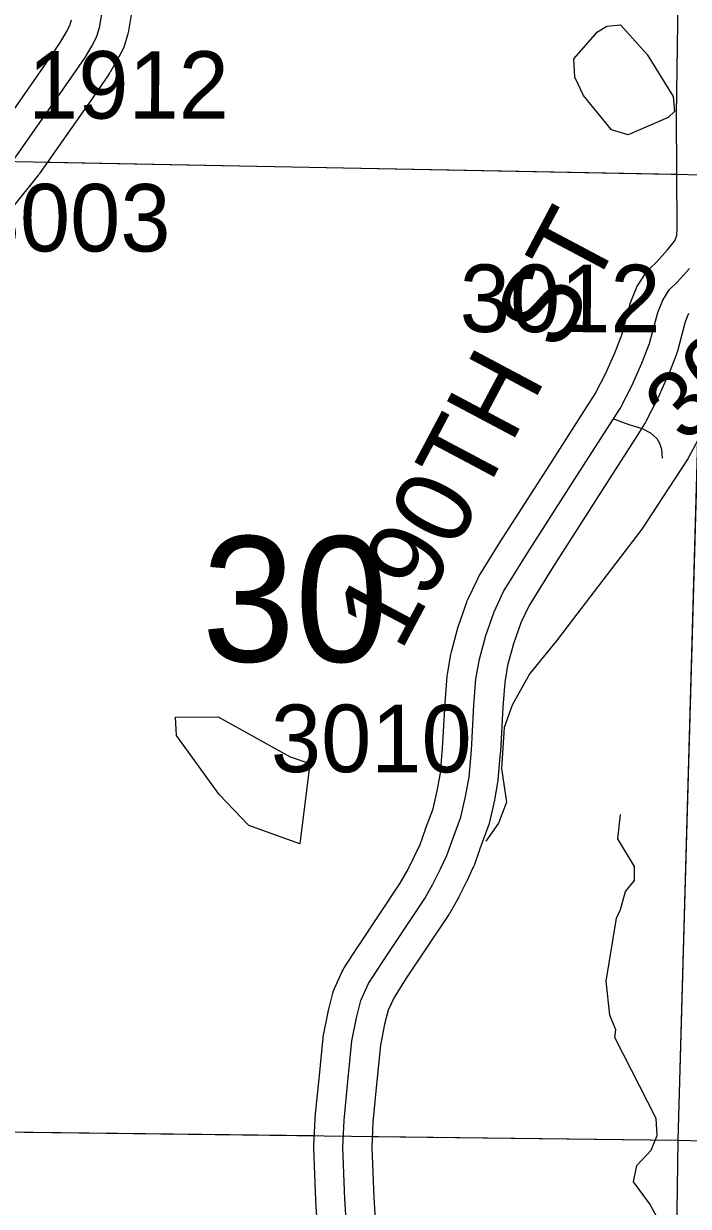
# Model space of a CAD drawing. Extents: x -132.8 to -73.3, y -60 to -26.
# Drawn here: x -121.262 to -120.572, y -37.469 to -36.243 of the extents above; entities that cross this region are included whole.
import ezdxf

# ---------------------------------------------------------------- set-up
doc = ezdxf.new("R2010")
doc.units = 0
for name, color, linetype in [('tdCoHydroRiver', 7, 'Continuous'), ('tdCoSecRdNmbr', 7, 'Continuous'), ('tdCoSecRdTxt', 7, 'Continuous'), ('tdCoSecRteBand', 7, 'Continuous'), ('tdCoSecRteCL', 7, 'Continuous'), ('tdCoSectLine', 7, 'Continuous'), ('tdCoSectLinePart', 7, 'Continuous'), ('tdCoSectNmbr', 7, 'Continuous'), ('tdCoSurfGravel', 7, 'Continuous'), ('tdCoSurfLNO', 7, 'Continuous')]:
    doc.layers.add(name, color=color, linetype=linetype)

msp = doc.modelspace()

# ---------------------------------------------------------------- linework, layer by layer
at = {"layer": 'tdCoHydroRiver'}
for points in [[(-120.6347, -36.3579), (-120.652, -36.3527), (-120.681, -36.3172), (-120.6899, -36.2981), (-120.691, -36.2791), (-120.6666, -36.2514), (-120.6569, -36.2453), (-120.6427, -36.2441), (-120.6151, -36.2749), (-120.5879, -36.3182), (-120.5868, -36.334), (-120.5932, -36.3401), (-120.6347, -36.3579)], [(-120.5279, -36.6101), (-120.5728, -36.694), (-120.5991, -36.7343), (-120.6205, -36.7669), (-120.6925, -36.8611), (-120.7089, -36.8828), (-120.7366, -36.9167), (-120.7549, -36.9494), (-120.7634, -36.9728), (-120.7661, -37.0153), (-120.7608, -37.0502), (-120.7692, -37.072), (-120.7824, -37.0906)], [(-120.975, -37.0933), (-121.0281, -37.0745), (-121.0588, -37.0421), (-121.1029, -36.9809), (-121.104, -36.962), (-121.0598, -36.9616), (-120.9852, -37.0031), (-120.9648, -37.0099), (-120.975, -37.0933)], [(-120.5955, -37.497), (-120.6126, -37.4664), (-120.6291, -37.4439), (-120.6256, -37.4268), (-120.611, -37.411), (-120.6045, -37.3959), (-120.6057, -37.3783), (-120.6484, -37.2941), (-120.6475, -37.2862), (-120.6537, -37.2712), (-120.6576, -37.2359), (-120.6469, -37.1704), (-120.6427, -37.1614), (-120.6374, -37.1429), (-120.6282, -37.1313), (-120.6281, -37.117), (-120.6454, -37.0881), (-120.6425, -37.063)]]:
    msp.add_lwpolyline(points, dxfattribs=at)
at = {"layer": 'tdCoSecRteBand'}
for points in [[(-120.9534, -37.5454), (-120.9585, -37.4636), (-120.9586, -37.4632), (-120.9586, -37.4628), (-120.9605, -37.4093), (-120.9606, -37.4081), (-120.9605, -37.4069), (-120.9593, -37.3785), (-120.9593, -37.3777), (-120.9592, -37.3769), (-120.9552, -37.3369), (-120.9552, -37.3369), (-120.9552, -37.3369), (-120.951, -37.2947), (-120.9509, -37.2933), (-120.9506, -37.2919), (-120.9459, -37.268), (-120.9458, -37.2671), (-120.9455, -37.2662), (-120.9409, -37.2482), (-120.9402, -37.2457), (-120.9392, -37.2434), (-120.9313, -37.2259), (-120.9304, -37.2239), (-120.9292, -37.2221), (-120.9151, -37.2001), (-120.915, -37.1999), (-120.9148, -37.1997), (-120.8712, -37.1341), (-120.8635, -37.121), (-120.8562, -37.1061), (-120.8505, -37.0941), (-120.8449, -37.0782), (-120.8448, -37.0781), (-120.8448, -37.0779), (-120.837, -37.057), (-120.8327, -37.0383), (-120.8294, -37.0202), (-120.8271, -36.9942), (-120.8246, -36.9479), (-120.8246, -36.9475), (-120.8246, -36.947), (-120.8224, -36.9199), (-120.8223, -36.9186), (-120.822, -36.9174), (-120.8186, -36.8969), (-120.8184, -36.8955), (-120.818, -36.8941), (-120.8113, -36.8694), (-120.811, -36.8683), (-120.8106, -36.8672), (-120.802, -36.8428), (-120.8015, -36.8414), (-120.8009, -36.84), (-120.791, -36.8191), (-120.7903, -36.8176), (-120.7894, -36.8161), (-120.765, -36.7764), (-120.7648, -36.7762), (-120.7647, -36.7759), (-120.7161, -36.7002), (-120.6753, -36.6365), (-120.669, -36.6267), (-120.658, -36.6053), (-120.6483, -36.5833), (-120.6412, -36.5653), (-120.633, -36.5346), (-120.6326, -36.5328), (-120.6319, -36.5311), (-120.6267, -36.5183), (-120.6257, -36.5158), (-120.6243, -36.5135), (-120.6176, -36.5029), (-120.6157, -36.4999), (-120.6131, -36.4974), (-120.6051, -36.4896), (-120.5939, -36.4772), (-120.5867, -36.4683), (-120.5852, -36.4653), (-120.5844, -36.4625), (-120.5838, -36.4556), (-120.5847, -36.3384), (-120.5847, -36.338), (-120.5847, -36.3376), (-120.5828, -36.2185)], [(-121.1497, -36.2316), (-121.1529, -36.2503), (-121.1532, -36.2519), (-121.1536, -36.2533), (-121.1566, -36.2639), (-121.1575, -36.2671), (-121.159, -36.2701), (-121.1645, -36.2802), (-121.1647, -36.2807), (-121.165, -36.2811), (-121.1719, -36.2929), (-121.1724, -36.2939), (-121.173, -36.2948), (-121.1933, -36.3244), (-121.1934, -36.3245), (-121.1935, -36.3247), (-121.245, -36.3981), (-121.2456, -36.399), (-121.2462, -36.3997), (-121.2728, -36.4328)], [(-121.461, -36.234), (-121.4515, -36.2457), (-121.4503, -36.2472), (-121.4492, -36.2489), (-121.4381, -36.2669), (-121.4375, -36.268), (-121.4369, -36.269), (-121.3932, -36.3551), (-121.3877, -36.3654), (-121.3681, -36.4025), (-121.3544, -36.4282), (-121.3184, -36.3936), (-121.2936, -36.3629), (-121.2427, -36.2903), (-121.2232, -36.2618), (-121.2171, -36.2513), (-121.2135, -36.2446), (-121.2118, -36.2387)], [(-120.5721, -36.5432), (-120.5755, -36.5519), (-120.5837, -36.5824), (-120.5841, -36.584), (-120.5847, -36.5855), (-120.5926, -36.6058), (-120.5929, -36.6064), (-120.5931, -36.607), (-120.6035, -36.6304), (-120.6039, -36.6312), (-120.6043, -36.632), (-120.6164, -36.6555), (-120.617, -36.6567), (-120.6178, -36.6579), (-120.6248, -36.6689), (-120.6656, -36.7326), (-120.6656, -36.7326), (-120.6656, -36.7326), (-120.714, -36.8081), (-120.7374, -36.8461), (-120.7459, -36.8642), (-120.7537, -36.8861), (-120.7597, -36.9083), (-120.7627, -36.9261), (-120.7647, -36.9515), (-120.7672, -36.9979), (-120.7672, -36.9984), (-120.7673, -36.999), (-120.7697, -37.0268), (-120.7699, -37.0282), (-120.7701, -37.0296), (-120.7738, -37.0498), (-120.7739, -37.0505), (-120.7741, -37.0512), (-120.779, -37.0724), (-120.7795, -37.0743), (-120.7801, -37.076), (-120.7884, -37.0986), (-120.7945, -37.1157), (-120.795, -37.1171), (-120.7957, -37.1184), (-120.8021, -37.132), (-120.8022, -37.1322), (-120.8023, -37.1324), (-120.8102, -37.1484), (-120.8107, -37.1494), (-120.8112, -37.1503), (-120.8198, -37.1651), (-120.8203, -37.1658), (-120.8208, -37.1666), (-120.8648, -37.2327), (-120.8775, -37.2526), (-120.8834, -37.2658), (-120.8872, -37.2804), (-120.8915, -37.3021), (-120.8955, -37.3428), (-120.8994, -37.3819), (-120.9005, -37.4083), (-120.8986, -37.4602), (-120.8935, -37.5407)]]:
    msp.add_lwpolyline(points, dxfattribs=at)
at = {"layer": 'tdCoSecRteCL'}
for points in [[(-121.3627, -36.4764), (-121.3559, -36.4712), (-121.2962, -36.414), (-121.2696, -36.3809), (-121.218, -36.3074), (-121.1978, -36.2778), (-121.1909, -36.266), (-121.1855, -36.2559), (-121.1825, -36.2453), (-121.1793, -36.2265), (-121.1783, -36.1928), (-121.1773, -36.0892), (-121.1762, -36.0203)], [(-120.9234, -37.5435), (-120.9286, -37.4617), (-120.9306, -37.4082), (-120.9293, -37.3798), (-120.9254, -37.3399), (-120.9212, -37.2977), (-120.9165, -37.2738), (-120.9118, -37.2558), (-120.9039, -37.2382), (-120.8899, -37.2163), (-120.8457, -37.15), (-120.8371, -37.1352), (-120.8292, -37.1191), (-120.8228, -37.1056), (-120.8166, -37.0883), (-120.8082, -37.0656), (-120.8033, -37.0444), (-120.7996, -37.0242), (-120.7971, -36.9963), (-120.7947, -36.9495), (-120.7925, -36.9223), (-120.789, -36.9019), (-120.7824, -36.8772), (-120.7737, -36.8528), (-120.7639, -36.8318), (-120.7394, -36.7921), (-120.6909, -36.7164), (-120.6501, -36.6527), (-120.643, -36.6417), (-120.6309, -36.6183), (-120.6206, -36.5949), (-120.6127, -36.5746), (-120.6041, -36.5423), (-120.5989, -36.5295), (-120.5922, -36.5189), (-120.5836, -36.5105), (-120.571, -36.4967)]]:
    msp.add_lwpolyline(points, dxfattribs=at)
at = {"layer": 'tdCoSectLine'}
for points in [[(-121.4844, -36.3817), (-120.5546, -36.3995)], [(-120.5828, -37.4006), (-120.5546, -36.3995)], [(-121.5152, -37.3893), (-120.5828, -37.4006)], [(-120.597, -38.4052), (-120.5828, -37.4006)], [(-120.5828, -37.4006), (-119.5691, -37.4274)]]:
    msp.add_lwpolyline(points, dxfattribs=at)
at = {"layer": 'tdCoSectLinePart'}
for points in [[(-121.2372, -36.3864), (-120.5849, -36.3989)], [(-120.5828, -37.4006), (-120.5582, -36.5263)], [(-121.4852, -37.3897), (-120.9604, -37.396)], [(-120.9004, -37.3967), (-120.5828, -37.4006)], [(-120.597, -38.4052), (-120.5828, -37.4006)], [(-120.5828, -37.4006), (-120.3331, -37.4072)]]:
    msp.add_lwpolyline(points, dxfattribs=at)
at = {"layer": 'tdCoSurfGravel'}
for points in [[(-121.2696, -36.3809), (-121.218, -36.3074), (-121.1978, -36.2778), (-121.1909, -36.266), (-121.1855, -36.2559), (-121.1825, -36.2453), (-121.1793, -36.2265)], [(-120.9234, -37.5435), (-120.9286, -37.4617), (-120.9306, -37.4082), (-120.9293, -37.3798), (-120.9254, -37.3399), (-120.9212, -37.2977), (-120.9165, -37.2738), (-120.9118, -37.2558), (-120.9039, -37.2382), (-120.8899, -37.2163), (-120.8457, -37.15), (-120.8371, -37.1352), (-120.8292, -37.1191), (-120.8228, -37.1056), (-120.8166, -37.0883), (-120.8082, -37.0656), (-120.8033, -37.0444), (-120.7996, -37.0242), (-120.7971, -36.9963), (-120.7947, -36.9495), (-120.7925, -36.9223), (-120.789, -36.9019), (-120.7824, -36.8772), (-120.7737, -36.8528), (-120.7639, -36.8318), (-120.7394, -36.7921), (-120.6909, -36.7164), (-120.6501, -36.6527), (-120.643, -36.6417), (-120.6309, -36.6183), (-120.6206, -36.5949), (-120.6127, -36.5746), (-120.6041, -36.5423), (-120.5989, -36.5295), (-120.5922, -36.5189), (-120.5836, -36.5105), (-120.571, -36.4967)]]:
    msp.add_lwpolyline(points, dxfattribs=at)
at = {"layer": 'tdCoSurfLNO'}
for p, q in [((-120.6501, -36.6527), (-120.6341, -36.6584)), ((-120.6341, -36.6584), (-120.6202, -36.6627)), ((-120.6202, -36.6627), (-120.6116, -36.6672)), ((-120.6116, -36.6672), (-120.6049, -36.6729)), ((-120.6049, -36.6729), (-120.6022, -36.6779)), ((-120.6022, -36.6779), (-120.6002, -36.6842)), ((-120.6002, -36.6842), (-120.5996, -36.6935))]:
    msp.add_line(p, q, dxfattribs=at)

# ---------------------------------------------------------------- texts
at = {"layer": 'tdCoSecRdNmbr'}
for s, rotation, p in [('1912', 359.9091, (-121.257, -36.3411)), ('3003', 359.9091, (-121.3175, -36.4788)), ('3012', 359.9096, (-120.8094, -36.5625)), ('3011', 44.9096, (-120.5746, -36.6795)), ('3010', 359.9095, (-121.0052, -37.0189))]:
    msp.add_text(s, height=0.07, rotation=rotation, dxfattribs=at).set_placement(p)
at = {"layer": 'tdCoSecRdTxt'}
msp.add_text('190TH ST', height=0.08, rotation=62.0326, dxfattribs=at).set_placement((-120.8704, -36.8949))
at = {"layer": 'tdCoSectNmbr'}
msp.add_text('30', height=0.13, rotation=359.9092, dxfattribs=at).set_placement((-121.0769, -36.9043))

doc.saveas('drawing.dxf')
